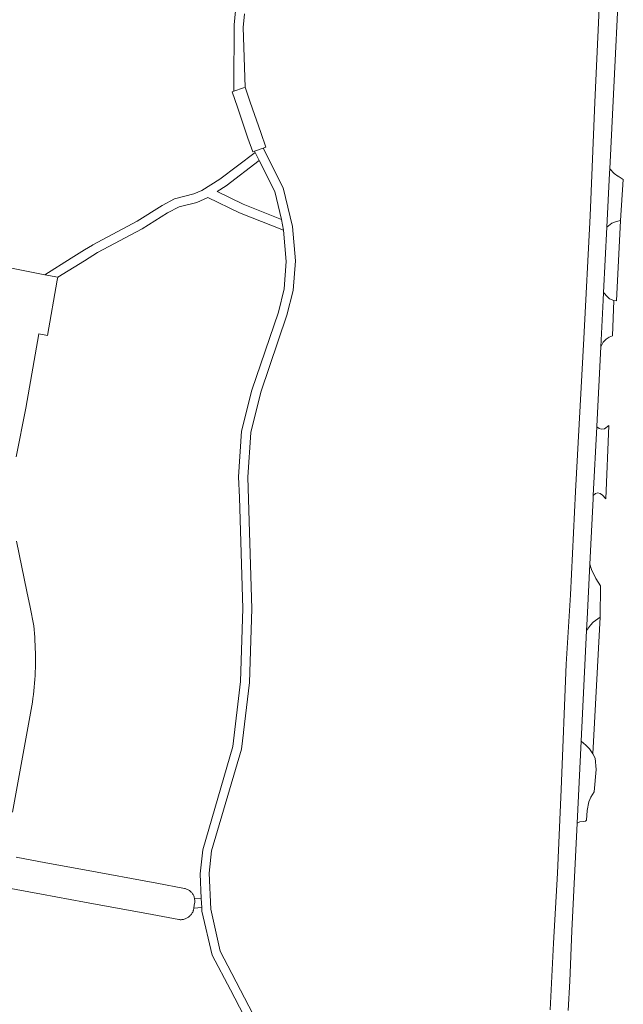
# Model space of a CAD drawing. Extents: x 146402 to 164798, y 455483 to 464134.
# Tile 438 of 575: x 158989 to 159090, y 460057 to 460221. Entities that reach past the tile are written whole.
import ezdxf

# ---------------------------------------------------------------- set-up
doc = ezdxf.new("R2010")
doc.units = 0
doc.header["$LTSCALE"] = 0.2
for name, color, linetype, lineweight in [('B-XX-VH-VERHARDING_ASFALT-GV', 252, 'CONTINUOUS', 18), ('B-XX-VH-VERHARDING_BETONSTRAATSTEEN-GV', 252, 'CONTINUOUS', 18), ('B-XX-VH-VERHARDING_FUNDERING_ZAND-GV', 252, 'CONTINUOUS', 18), ('B-XX-VH-VERHARDING_TEGEL-GV', 252, 'CONTINUOUS', 18)]:
    doc.layers.add(name, color=color, linetype=linetype, lineweight=lineweight)

msp = doc.modelspace()

# ---------------------------------------------------------------- linework, layer by layer
at = {"layer": 'B-XX-VH-VERHARDING_ASFALT-GV'}
for points in [[(159086.482, 460239.717), (159084.989, 460207.168), (159084.204, 460188.274), (159083.162, 460167.866), (159081.782, 460142.359), (159080.932, 460125.178), (159080.219, 460113.616), (159079.388, 460092.799), (159078.741, 460078.874), (159078.109, 460067.222), (159077.514, 460056.127)], [(159080.54, 460055.97), (159080.81, 460060.86), (159081.13, 460069.26), (159082.02, 460087.157), (159082.698, 460100.804), (159083.614, 460119.221), (159083.71, 460121.16), (159084.156, 460130.299), (159084.37, 460134.69), (159084.69, 460141.15), (159084.719, 460141.736), (159085.284, 460153.142), (159085.29, 460153.26), (159085.951, 460166.469), (159086.34, 460174.24), (159086.406, 460175.53), (159086.961, 460186.378), (159087.42, 460195.35), (159087.455, 460196.07), (159089.617, 460240.201)], [(158988.04, 460088.98), (158991.34, 460107.3), (158991.426, 460107.933), (158991.503, 460108.567), (158991.573, 460109.201), (158991.635, 460109.837), (158991.689, 460110.473), (158991.735, 460111.11), (158991.773, 460111.748), (158991.803, 460112.386), (158991.825, 460113.024), (158991.839, 460113.662), (158991.845, 460114.301), (158991.843, 460114.939), (158991.833, 460115.578), (158991.815, 460116.216), (158991.789, 460116.854), (158991.755, 460117.492), (158991.713, 460118.129), (158991.663, 460118.766), (158991.605, 460119.402), (158991.54, 460120.03), (158990.93, 460123.15), (158990.4, 460125.74), (158988.699, 460134.115)], [(158978.66, 460077.99), (158992.83, 460075.36), (159000, 460074.034), (159011.27, 460071.95), (159015.69, 460071.13), (159015.823, 460071.116), (159015.957, 460071.11), (159016.092, 460071.111), (159016.225, 460071.121), (159016.358, 460071.139), (159016.49, 460071.165), (159016.62, 460071.198), (159016.748, 460071.239), (159016.873, 460071.288), (159016.995, 460071.344), (159017.113, 460071.407), (159017.227, 460071.477), (159017.337, 460071.554), (159017.443, 460071.637), (159017.543, 460071.726), (159017.637, 460071.821), (159017.726, 460071.922), (159017.809, 460072.028), (159017.885, 460072.138), (159017.954, 460072.253), (159018.017, 460072.372), (159018.072, 460072.494), (159018.12, 460072.619), (159018.14, 460072.68), (159018.201, 460073.051), (159018.276, 460073.504), (159018.36, 460074.01), (159018.369, 460074.284), (159018.343, 460074.556), (159018.318, 460074.684), (159018.285, 460074.811), (159018.245, 460074.935), (159018.197, 460075.057), (159018.142, 460075.175), (159018.079, 460075.29), (159018.01, 460075.401), (159017.934, 460075.507), (159017.852, 460075.609), (159017.763, 460075.705), (159017.669, 460075.796), (159017.57, 460075.88), (159017.465, 460075.959), (159017.356, 460076.031), (159017.243, 460076.096), (159017.126, 460076.154), (159017.005, 460076.205), (159016.882, 460076.248), (159016.756, 460076.284), (159016.64, 460076.31), (159012.02, 460077.17), (159000, 460079.395), (158993.54, 460080.59), (158988.62, 460081.5)]]:
    msp.add_lwpolyline(points, dxfattribs=at)
msp.add_lwpolyline([(159027.607, 460207.197), (159026.75, 460209.69), (159026.46, 460209.59), (159024.881, 460209.036), (159024.58, 460208.93), (159025.453, 460206.382), (159027.219, 460201.227), (159028.01, 460198.92), (159028.328, 460199.035), (159029.764, 460199.559), (159030.18, 460199.71), (159029.349, 460202.144)], close=True, dxfattribs=at)
at = {"layer": 'B-XX-VH-VERHARDING_BETONSTRAATSTEEN-GV'}
for points in [[(159088.215, 460195.337), (159087.455, 460196.07), (159087.42, 460195.35), (159086.961, 460186.378), (159087.8, 460187.027), (159088.595, 460187.345), (159089.27, 460187.52), (159089.72, 460194.334), (159088.849, 460194.863), (159088.832, 460194.873)], [(159088.56, 460174.14), (159089.27, 460187.52), (159088.595, 460187.345), (159087.8, 460187.027), (159086.961, 460186.378), (159086.406, 460175.53), (159087.078, 460174.765), (159087.41, 460174.465), (159088.16, 460174.16)], [(159086.8, 460141.137), (159087.296, 460153.354), (159086.561, 460152.826), (159086.095, 460152.765), (159085.704, 460152.869), (159085.284, 460153.142), (159084.719, 460141.736), (159085.1, 460142.049), (159085.475, 460142.155), (159085.866, 460142.036), (159086.272, 460141.781)], [(159084.439, 460129.425), (159084.156, 460130.299), (159083.71, 460121.16), (159083.614, 460119.221), (159084.237, 460120.139), (159084.716, 460120.651), (159085.841, 460121.48), (159085.919, 460126.664), (159085.134, 460127.924)], [(159084.665, 460098.743), (159085.841, 460121.48), (159084.716, 460120.651), (159084.237, 460120.139), (159083.614, 460119.221), (159082.698, 460100.804), (159083.489, 460100.183), (159084.107, 460099.553)], [(159083.489, 460100.183), (159082.698, 460100.804), (159082.02, 460087.157), (159082.484, 460087.394), (159083.054, 460087.47), (159083.4, 460087.516), (159083.565, 460087.697), (159083.711, 460089.305), (159083.963, 460090.703), (159084.306, 460091.515), (159084.86, 460092.373), (159085.212, 460096.13), (159085.012, 460097.978), (159084.665, 460098.743), (159084.107, 460099.553)]]:
    msp.add_lwpolyline(points, close=True, dxfattribs=at)
msp.add_lwpolyline([(158988.63, 460148.17), (158990.21, 460156.24), (158992.42, 460168.62), (158993.863, 460168.357), (158995.47, 460177.54), (158995.56, 460178.07), (158993.4, 460178.47), (158985.86, 460179.94)], dxfattribs=at)
at = {"layer": 'B-XX-VH-VERHARDING_FUNDERING_ZAND-GV'}
msp.add_lwpolyline([(159087.078, 460174.765), (159086.406, 460175.53), (159086.34, 460174.24), (159085.951, 460166.469), (159086.345, 460167.235), (159086.855, 460167.747), (159087.35, 460168.049), (159087.917, 460168.303), (159088.16, 460174.16), (159087.41, 460174.465)], close=True, dxfattribs=at)
at = {"layer": 'B-XX-VH-VERHARDING_TEGEL-GV'}
for points in [[(159025.82, 460229.51), (159024.93, 460220.07), (159024.885, 460209.858), (159024.881, 460209.036), (159026.46, 460209.59), (159026.75, 460209.69), (159026.43, 460219.64), (159026.622, 460221.87)], [(159030.94, 460049.88), (159024.547, 460062.145), (159022.6, 460065.88), (159021.02, 460072.86), (159020.74, 460078.83), (159021.17, 460082.58), (159026.12, 460099.51), (159027.48, 460110.59), (159027.85, 460122.86), (159027.18, 460144.78), (159027.7, 460152.21), (159029.35, 460158.92), (159033.72, 460171.76), (159034.77, 460175.86), (159035.11, 460180.79), (159034.61, 460186.5), (159033.07, 460192.91), (159029.764, 460199.559), (159028.328, 460199.035), (159028.41, 460198.79), (159029.09, 460197.46), (159031.67, 460192.32), (159032.8, 460187.66), (159033.16, 460185.9), (159033.58, 460180.66), (159033.26, 460176.11), (159032.28, 460172.25), (159027.84, 460159.27), (159026.17, 460152.45), (159025.67, 460144.81), (159025.8, 460141.39), (159026.35, 460122.91), (159025.99, 460110.77), (159024.68, 460099.93), (159019.68, 460082.74), (159019.24, 460078.76), (159019.453, 460074.615), (159019.529, 460073.119), (159019.56, 460072.52), (159021.28, 460065.19), (159024.296, 460059.411), (159029.52, 460049.4)]]:
    msp.add_lwpolyline(points, dxfattribs=at)
for points in [[(159029.09, 460197.46), (159028.41, 460198.79), (159022.51, 460194.39), (159019.56, 460192.51), (159018.2, 460191.94), (159015.01, 460191.11), (159012.92, 460189.99), (159008.78, 460187.36), (159001.394, 460183.444), (159001.33, 460183.41), (159000, 460182.588), (158997.8, 460181.23), (158993.4, 460178.47), (158995.56, 460178.07), (159000, 460180.803), (159002.19, 460182.15), (159009.59, 460186.09), (159013.81, 460188.75), (159015.75, 460189.77), (159018.72, 460190.5), (159020.55, 460191.3), (159025.83, 460188.77), (159033.16, 460185.9), (159032.8, 460187.66), (159026.41, 460190.21), (159022.09, 460192.3), (159023.58, 460193.28)], [(159019.529, 460073.119), (159019.453, 460074.615), (159018.343, 460074.556), (159018.369, 460074.284), (159018.36, 460074.01), (159018.276, 460073.504), (159018.201, 460073.051)]]:
    msp.add_lwpolyline(points, close=True, dxfattribs=at)

doc.saveas('drawing.dxf')
